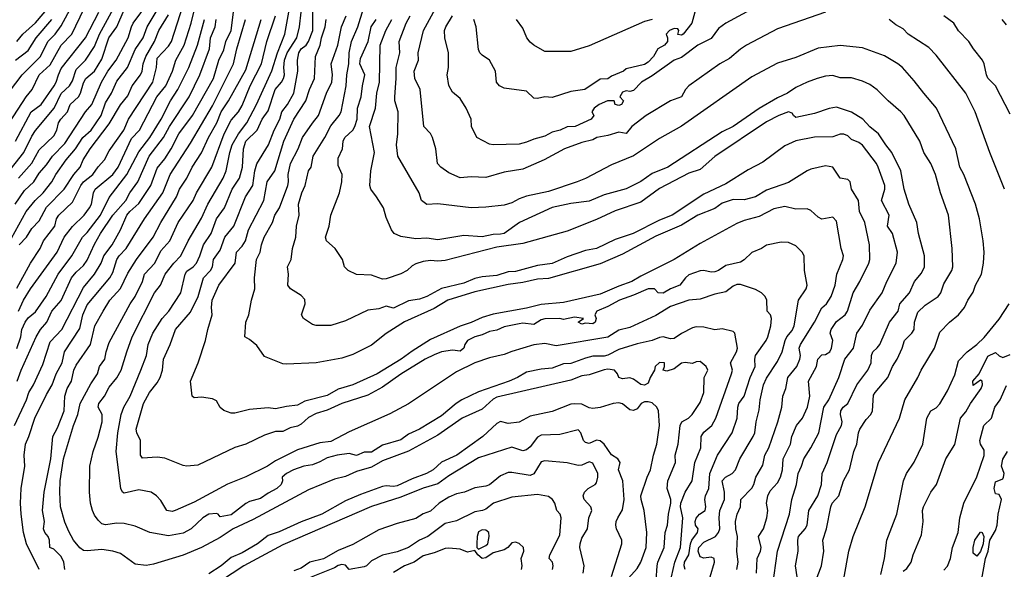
# Model space of a CAD drawing. Header units: metres. Extents: x -46681 to -43747, y -240911 to -237677.
# Tile 302 of 656: x -44973 to -44839, y -239490 to -239416. Entities that reach past the tile are written whole.
import ezdxf

# ---------------------------------------------------------------- set-up
doc = ezdxf.new("R2010")
doc.units = ezdxf.units.M
doc.layers.add('CONTOUR_INDEX', color=1, linetype='Continuous')
doc.layers.add('CONTOUR_INTER', color=3, linetype='Continuous')

msp = doc.modelspace()

# ---------------------------------------------------------------- linework, layer by layer
at = {"layer": 'CONTOUR_INDEX'}
for points, elevation in [([(-44972.89, -239437.52), (-44971.1, -239435.47), (-44970.1, -239433.68), (-44968.1, -239431.78), (-44967.71, -239431.02), (-44967.47, -239430.02), (-44967.18, -239429.52), (-44966.26, -239428.52), (-44965.92, -239427.52), (-44964.75, -239426.52), (-44964.49, -239426.02), (-44964.1, -239424.61), (-44963.76, -239424.02), (-44962.62, -239423.02), (-44961.6, -239421.38), (-44960.65, -239418.52), (-44959.6, -239417.04), (-44958.6, -239414.72)], 80), ([(-44973.32, -239421.52), (-44971.6, -239420.24), (-44970.5, -239418.52), (-44968.36, -239416.02)], 75), ([(-44972.9, -239455.52), (-44972.2, -239454.02), (-44971.25, -239452.52), (-44967.64, -239447.52), (-44966.73, -239445.52), (-44965.6, -239444.07), (-44964.01, -239442.52), (-44963.28, -239441.52), (-44963, -239441.02), (-44962.72, -239439.52), (-44962.49, -239439.02), (-44960.13, -239437.02), (-44959.38, -239436.02), (-44957.6, -239432.15), (-44956.49, -239431.02), (-44954.15, -239426.52), (-44952.94, -239425.02), (-44952.04, -239423.02), (-44951.59, -239421.52), (-44950.46, -239419.52), (-44949.5, -239416.52), (-44949.14, -239415.02)], 85), ([(-44966.64, -239490.52), (-44966.74, -239489.52), (-44967.1, -239488.75), (-44968.1, -239487.78), (-44968.67, -239487.52), (-44968.69, -239486.52), (-44968.87, -239486.02), (-44969.31, -239485.52), (-44969.51, -239485.02), (-44969.37, -239484.02), (-44969.64, -239482.52), (-44969.43, -239480.02), (-44968.51, -239475.52), (-44968.26, -239472.52), (-44967.6, -239471.31), (-44966.73, -239469.02), (-44966.64, -239467.02), (-44966.29, -239466.02), (-44965.7, -239465.02), (-44965.41, -239463.52), (-44965.1, -239462.84), (-44963.14, -239460.02), (-44962.55, -239457.52), (-44961.44, -239455.52), (-44960.54, -239454.02), (-44959.1, -239452.44), (-44958.1, -239450.38), (-44956.92, -239448.52), (-44954.67, -239445.52), (-44953.61, -239443.52), (-44951.5, -239440.02), (-44951.1, -239439.02), (-44950.12, -239437.52), (-44949.39, -239436.02), (-44948.1, -239434.07), (-44947.18, -239432.02), (-44946.02, -239430.02), (-44945.44, -239428.52), (-44944.46, -239427.02), (-44942.1, -239422.86), (-44940.02, -239416.02)], 90), ([(-44875.6, -239490.52), (-44875.45, -239489.52), (-44875.61, -239488.02), (-44875.5, -239486.02), (-44875.76, -239485.02), (-44875.79, -239484.02), (-44875.55, -239483.02), (-44875.12, -239482.02), (-44875.08, -239481.02), (-44873.6, -239479.51), (-44873.29, -239479.02), (-44873.04, -239478.02), (-44872.1, -239476.4), (-44871.8, -239475.02), (-44871.3, -239474.02), (-44870.04, -239470.52), (-44869.53, -239468.52), (-44869.4, -239467.02), (-44868.96, -239466.02), (-44868.71, -239464.52), (-44867.47, -239463.02), (-44867.07, -239462.02), (-44867, -239461.52), (-44867.15, -239460.52), (-44866.99, -239460.02), (-44865.09, -239457.02), (-44864.1, -239455.09), (-44863.48, -239454.52), (-44862.82, -239453.52), (-44862.31, -239452.02), (-44862.06, -239450.52), (-44861.24, -239448.52), (-44861.17, -239448.02), (-44861.47, -239447.02), (-44862.1, -239443.35), (-44862.6, -239442.81), (-44864.1, -239443.08), (-44864.6, -239442.81), (-44865.6, -239441.88), (-44866.1, -239441.66), (-44867.6, -239441.71), (-44869.1, -239441.33), (-44870.6, -239441.67), (-44872.6, -239442.7), (-44874.6, -239443.24), (-44875.6, -239443.67), (-44880.6, -239446.35), (-44884.1, -239448.55), (-44888.6, -239450.77), (-44889.84, -239451.52), (-44891.6, -239452.12), (-44894.1, -239453.21), (-44899.1, -239454.33), (-44902.1, -239454.6), (-44904.1, -239455.1), (-44908.6, -239455.92), (-44910.1, -239456.39), (-44911.6, -239457.06), (-44913.1, -239457.55), (-44917.1, -239459.36), (-44919.6, -239460.93), (-44921.05, -239462.02), (-44924.31, -239464.02), (-44927.62, -239465.52), (-44929.6, -239466.1), (-44931.1, -239466.93), (-44934.1, -239467.71), (-44935.1, -239468.26), (-44936.6, -239468.42), (-44938.1, -239468.74), (-44939.1, -239468.6), (-44941.6, -239468.83), (-44943.6, -239469.32), (-44944.1, -239469.32), (-44945.1, -239468.97), (-44945.6, -239468.57), (-44946.1, -239467.69), (-44946.6, -239467.39), (-44948.1, -239467.16), (-44949.1, -239467.26), (-44949.37, -239467.02), (-44949.62, -239465.02), (-44948.56, -239462.52), (-44947.55, -239459.52), (-44947.26, -239458.02), (-44946.67, -239456.02), (-44946.78, -239455.02), (-44946.65, -239454.02), (-44945.77, -239452.02), (-44943.57, -239449.02), (-44943.35, -239447.52), (-44942.6, -239446.7), (-44942.17, -239446.02), (-44941.74, -239444.52), (-44939.66, -239440.52), (-44939.2, -239438.02), (-44938.2, -239436.52), (-44936.96, -239432.52), (-44935.6, -239429.52), (-44933.98, -239427.02), (-44933.48, -239425.52), (-44932.8, -239424.02), (-44932.67, -239421.02), (-44932.04, -239419.52), (-44931.85, -239418.52), (-44931.35, -239417.02), (-44931.21, -239416.02)], 95), ([(-44861.81, -239495.52), (-44860.45, -239488.02), (-44859.84, -239486.02), (-44858.22, -239482.02), (-44856.44, -239476.02), (-44853.58, -239470.02), (-44852.84, -239467.52), (-44851.08, -239464.52), (-44850.65, -239463.52), (-44848.84, -239460.52), (-44848.1, -239458.37), (-44846.81, -239457.02), (-44845.58, -239456.02), (-44844.77, -239455.02), (-44844.31, -239454.02), (-44843.6, -239452.93), (-44843.29, -239452.02), (-44842.5, -239450.52), (-44842.21, -239449.02), (-44842.13, -239447.52), (-44842.26, -239446.02), (-44842.77, -239443.02), (-44843.31, -239441.02), (-44844.89, -239437.02), (-44845.42, -239436.02), (-44845.97, -239433.52), (-44848.57, -239428.02), (-44850.31, -239426.02), (-44851.6, -239424.32), (-44853.19, -239422.52), (-44853.82, -239422.02), (-44855.6, -239420.95), (-44858.6, -239419.85), (-44861.6, -239419.53), (-44864.6, -239419.89), (-44867.6, -239421.17), (-44870.1, -239421.94), (-44873.6, -239423.8), (-44883.1, -239430.48), (-44886.1, -239432.15), (-44889.6, -239434.49), (-44892.6, -239435.73), (-44896.1, -239437.57), (-44897.23, -239438.02), (-44901.1, -239439.34), (-44904.1, -239439.97), (-44905.1, -239440.32), (-44906.1, -239440.86), (-44907.1, -239441.15), (-44909.6, -239441.46), (-44911.6, -239441.52), (-44916.1, -239441.01), (-44917.6, -239441.09), (-44918.31, -239440.52), (-44918.64, -239439.52), (-44921.51, -239434.52), (-44921.71, -239433.02), (-44921.54, -239431.52), (-44921.49, -239428.52), (-44921.93, -239427.02), (-44921.94, -239426.52), (-44921.74, -239424.02), (-44921.75, -239422.52), (-44921.25, -239420.52), (-44921.33, -239419.02), (-44920.4, -239416.52), (-44919.83, -239415.52)], 100), ([(-44891.1, -239492.61), (-44889.1, -239490.38), (-44888.6, -239489.54), (-44887.89, -239487.52), (-44887.78, -239485.52), (-44888.15, -239482.52), (-44888.59, -239481.02), (-44888.6, -239480.52), (-44887.76, -239478.02), (-44887.29, -239477.02), (-44886.92, -239475.02), (-44886.46, -239473.52), (-44886.08, -239471.02), (-44886.24, -239469.02), (-44886.45, -239468.52), (-44887.1, -239467.96), (-44887.6, -239467.81), (-44888.1, -239467.8), (-44888.56, -239468.02), (-44889.1, -239468.73), (-44889.6, -239468.99), (-44890.1, -239468.9), (-44891.1, -239468.07), (-44891.6, -239467.96), (-44892.35, -239468.02), (-44894.1, -239468.56), (-44895.1, -239468.71), (-44895.6, -239468.63), (-44896.6, -239468.11), (-44897.6, -239468.08), (-44898.1, -239468.13), (-44900.6, -239469.11), (-44903.6, -239469.74), (-44905.1, -239470.58), (-44906.6, -239470.75), (-44907.6, -239470.49), (-44908.1, -239470.72), (-44909.99, -239472.52), (-44913.55, -239475.02), (-44915.6, -239475.96), (-44916.73, -239477.02), (-44917.66, -239477.52), (-44919.6, -239478.21), (-44921.6, -239479.16), (-44922.1, -239479.27), (-44923.1, -239479.19), (-44923.6, -239479.29), (-44926.6, -239480.34), (-44928.6, -239481.21), (-44931.8, -239483.02), (-44934.6, -239484.04), (-44937.6, -239485.4), (-44939.1, -239485.92), (-44940.51, -239487.02), (-44942.6, -239488.26), (-44944.1, -239488.89), (-44945.47, -239490.02), (-44947.1, -239491.12)], 90)]:
    msp.add_lwpolyline(points, dxfattribs=dict(at, elevation=elevation))
at = {"layer": 'CONTOUR_INTER'}
for points, elevation in [([(-44974.33, -239446.52), (-44971.84, -239442.02), (-44970.64, -239440.52), (-44969.54, -239439.52), (-44968.36, -239438.02), (-44967.82, -239437.02), (-44966.44, -239435.02), (-44965.16, -239433.52), (-44964.2, -239432.02), (-44963.04, -239431.02), (-44961.71, -239429.02), (-44961.1, -239427.31), (-44960.29, -239426.02), (-44959.6, -239424.38), (-44958.13, -239422.52), (-44957.1, -239420.11), (-44956.01, -239418.52), (-44955.48, -239417.02), (-44953.1, -239412.99)], 82), ([(-44882.6, -239490.51), (-44882.73, -239490.02), (-44882.7, -239489.52), (-44882.13, -239488.52), (-44881.89, -239487.02), (-44881.69, -239486.52), (-44880.93, -239485.52), (-44880.84, -239485.02), (-44881.2, -239484.52), (-44881.24, -239484.02), (-44881.1, -239483.56), (-44880.65, -239483.02), (-44879.92, -239482.52), (-44879.81, -239482.02), (-44879.96, -239481.02), (-44879.87, -239480.52), (-44879.41, -239479.52), (-44879.28, -239477.52), (-44878.24, -239475.02), (-44876.26, -239472.02), (-44875.58, -239470.02), (-44875.48, -239468.52), (-44875.32, -239468.02), (-44874.6, -239467.02), (-44873.81, -239464.52), (-44873.11, -239463.02), (-44873.19, -239462.02), (-44873.09, -239461.52), (-44871.64, -239459.52), (-44871.42, -239459.02), (-44871.03, -239457.52), (-44870.93, -239456.52), (-44871.06, -239456.02), (-44871.5, -239455.52), (-44871.56, -239454.02), (-44871.78, -239453.52), (-44872.25, -239453.02), (-44873.1, -239452.57), (-44875.1, -239451.93), (-44875.6, -239451.92), (-44876.1, -239452.12), (-44877.1, -239452.9), (-44878.6, -239453.21), (-44880.6, -239453.92), (-44882.1, -239454.04), (-44884.6, -239454.9), (-44886.6, -239456.1), (-44890.1, -239457.75), (-44891.6, -239458.09), (-44893.1, -239459.04), (-44900.1, -239460.21), (-44901.6, -239459.92), (-44903.1, -239460.08), (-44906.1, -239460.97), (-44907.1, -239461.39), (-44909.1, -239461.85), (-44911.1, -239462.52), (-44913.6, -239463.72), (-44920.1, -239468.07), (-44922.6, -239469.43), (-44928.1, -239471.87), (-44930.6, -239473.17), (-44932.1, -239473.37), (-44935.1, -239474.31), (-44938.1, -239475.79), (-44939.16, -239476.52), (-44942.1, -239477.95), (-44944.6, -239478.96), (-44949.1, -239481.39), (-44951.66, -239482.52), (-44952.1, -239482.64), (-44952.8, -239482.52), (-44953.6, -239481.17), (-44954.19, -239480.52), (-44954.94, -239480.02), (-44956.6, -239479.74), (-44958.6, -239480.16), (-44958.83, -239480.02), (-44959.03, -239479.52), (-44959.66, -239474.52), (-44959.46, -239472.02), (-44958.98, -239469.52), (-44958.65, -239468.52), (-44957.77, -239467.02), (-44956.35, -239463.52), (-44955.57, -239461.52), (-44955.32, -239460.02), (-44954.7, -239458.52), (-44953.46, -239456.52), (-44952.54, -239455.52), (-44950.91, -239453.02), (-44950.31, -239450.52), (-44950.1, -239450.13), (-44949.22, -239449.52), (-44948.8, -239449.02), (-44948.33, -239448.02), (-44947.86, -239446.52), (-44946.79, -239445.02), (-44946.08, -239443.02), (-44944.99, -239441.52), (-44943.94, -239439.02), (-44942.97, -239437.52), (-44942.57, -239436.02), (-44942.42, -239433.52), (-44942.11, -239432.52), (-44940.59, -239431.02), (-44939.89, -239429.52), (-44939.1, -239428.38), (-44938.14, -239425.52), (-44937.28, -239424.52), (-44937, -239424.02), (-44936.87, -239423.52), (-44936.97, -239422.52), (-44936.88, -239421.52), (-44936.51, -239420.52), (-44935.2, -239418.52), (-44934.84, -239417.02), (-44934.39, -239413.02)], 93), ([(-44863.6, -239415.04), (-44870.1, -239417.28), (-44874.29, -239419.52), (-44875.1, -239420.04), (-44876.6, -239421.29), (-44877.91, -239422.02), (-44882.11, -239425.02), (-44882.56, -239425.52), (-44883.1, -239426.5), (-44884.6, -239427.03), (-44887.87, -239429.02), (-44889.84, -239430.52), (-44890.6, -239431.47), (-44891.6, -239431.29), (-44893.1, -239431.75), (-44894.56, -239432.02), (-44895.1, -239432.31), (-44896.6, -239432.68), (-44898.96, -239433.52), (-44901.72, -239435.02), (-44904.6, -239436.29), (-44907.1, -239436.71), (-44909.6, -239437.42), (-44911.6, -239437.35), (-44913.1, -239437.49), (-44914.6, -239436.78), (-44915.7, -239436.02), (-44916.13, -239435.52), (-44916.37, -239433.52), (-44916.83, -239432.02), (-44917.1, -239431.46), (-44917.98, -239430.52), (-44918.52, -239425.52), (-44919.2, -239424.02), (-44919.32, -239423.02), (-44918.74, -239421.52), (-44918.75, -239420.52), (-44918.05, -239417.52), (-44915.33, -239412.52)], 101), ([(-44975.1, -239427.09), (-44972.39, -239423.52), (-44969.91, -239421.02), (-44968.91, -239419.02), (-44967.95, -239418.02), (-44967.1, -239416.87), (-44965.3, -239413.52)], 76), ([(-44974.54, -239437.02), (-44972.17, -239434.02), (-44971.1, -239431.82), (-44970.6, -239431.08), (-44968.08, -239428.02), (-44967.1, -239426.05), (-44965.97, -239425.02), (-44965.6, -239424.31), (-44965.1, -239422.79), (-44963.82, -239421.52), (-44962.6, -239419.7), (-44961.92, -239418.02), (-44959.78, -239414.02)], 79), ([(-44974.1, -239429.99), (-44971.86, -239426.52), (-44971.06, -239425.52), (-44970.08, -239423.52), (-44968.6, -239422.15), (-44967.1, -239419.52), (-44965.67, -239418.02), (-44964.01, -239414.52)], 77), ([(-44973.34, -239441.02), (-44972.1, -239439.19), (-44970.83, -239438.02), (-44970.1, -239436.84), (-44969.1, -239435.69), (-44968.3, -239434.52), (-44966.6, -239432.81), (-44963.84, -239428.52), (-44962.96, -239427.52), (-44961.65, -239424.52), (-44960.79, -239423.02), (-44959.66, -239421.52), (-44958.03, -239418.52), (-44957.61, -239417.02), (-44957.36, -239416.52), (-44955.14, -239413.52)], 81), ([(-44973.11, -239419.02), (-44972.31, -239418.02), (-44970.6, -239416.47), (-44968.52, -239414.02)], 74), ([(-44973.1, -239452.39), (-44971.27, -239449.02), (-44969.97, -239447.02), (-44969.51, -239446.02), (-44967.99, -239444.02), (-44967.73, -239443.02), (-44967.45, -239442.52), (-44965.6, -239440.76), (-44964.45, -239438.52), (-44964.08, -239438.02), (-44962.81, -239437.02), (-44962.1, -239435.98), (-44961.23, -239435.02), (-44960.6, -239433.8), (-44958.64, -239431.02), (-44957.98, -239429.52), (-44954.71, -239424.52), (-44954.21, -239422.52), (-44954.1, -239421.28), (-44952.6, -239419.64), (-44952.19, -239419.02), (-44950.6, -239414.1)], 84), ([(-44884.46, -239491.52), (-44884.01, -239489.52), (-44883.25, -239487.52), (-44882.91, -239483.52), (-44883.22, -239482.02), (-44883.2, -239481.52), (-44882.6, -239480.04), (-44881.65, -239478.52), (-44881.29, -239476.02), (-44880.5, -239474.02), (-44880.45, -239472.52), (-44880.1, -239471.9), (-44879.02, -239471.02), (-44878.44, -239470.02), (-44876.33, -239464.02), (-44876.22, -239463.52), (-44876.46, -239462.52), (-44875.64, -239461.02), (-44875.52, -239460.52), (-44875.88, -239458.52), (-44876.1, -239458.27), (-44877.6, -239457.91), (-44878.6, -239458.04), (-44880.1, -239457.71), (-44881.1, -239457.65), (-44881.6, -239457.79), (-44883.1, -239458.57), (-44884.1, -239459.24), (-44884.6, -239459.29), (-44885.6, -239459.01), (-44886.1, -239459.11), (-44887.1, -239459.52), (-44889.1, -239459.93), (-44891.6, -239460.7), (-44893.1, -239461.5), (-44893.6, -239461.62), (-44895.1, -239461.64), (-44896.1, -239461.88), (-44898.1, -239462.62), (-44899.1, -239462.68), (-44900.6, -239463.25), (-44902.1, -239463.39), (-44904.1, -239463.78), (-44905.31, -239464.52), (-44906.44, -239465.02), (-44910.6, -239466.45), (-44912.84, -239467.52), (-44913.62, -239468.02), (-44915.6, -239469.68), (-44918.6, -239471.52), (-44920.1, -239472.17), (-44921.1, -239472.93), (-44923.6, -239473.66), (-44925.1, -239474.63), (-44926.1, -239474.64), (-44927.1, -239475.05), (-44928.1, -239474.78), (-44929.75, -239475.02), (-44931.1, -239475.41), (-44932.1, -239475.95), (-44933.1, -239476.32), (-44934.27, -239476.52), (-44935.63, -239477.02), (-44936.62, -239477.52), (-44937.19, -239478.02), (-44937.14, -239478.52), (-44937.32, -239479.02), (-44937.89, -239479.52), (-44939.1, -239480.18), (-44940.1, -239480.9), (-44941.6, -239481.31), (-44942.1, -239481.58), (-44944.1, -239483.13), (-44945.6, -239483.36), (-44945.84, -239483.02), (-44946.1, -239482.91), (-44947.12, -239483.02), (-44947.93, -239483.52), (-44949.49, -239485.02), (-44950.6, -239485.59), (-44952.6, -239485.97), (-44955.1, -239485.52), (-44957.1, -239484.63), (-44958.6, -239484.26), (-44959.6, -239484.25), (-44961.1, -239484.46), (-44961.6, -239484.31), (-44962.1, -239483.81), (-44962.6, -239483.14), (-44962.88, -239482.52), (-44963.15, -239481.52), (-44963.26, -239480.02), (-44963.23, -239476.52), (-44962.8, -239474.52), (-44962.1, -239472.58), (-44961.57, -239470.52), (-44961.58, -239469.52), (-44962.1, -239468.52), (-44962.03, -239468.02), (-44961.25, -239467.02), (-44960.6, -239465.84), (-44959.6, -239464.57), (-44958.98, -239463.52), (-44958.24, -239461.02), (-44957.48, -239459.02), (-44954.49, -239453.02), (-44953.66, -239452.02), (-44953.01, -239450.52), (-44951.87, -239449.02), (-44950.91, -239448.02), (-44949.93, -239446.02), (-44948.1, -239442.94), (-44947.25, -239441.02), (-44945.2, -239437.52), (-44944.78, -239436.52), (-44944.29, -239434.02), (-44943.96, -239433.02), (-44943.1, -239431.53), (-44941.98, -239430.02), (-44940.66, -239427.52), (-44938.6, -239422.97), (-44937.82, -239420.52), (-44936.82, -239418.02), (-44936.19, -239414.52)], 92), ([(-44879.24, -239491.52), (-44878.63, -239489.52), (-44878.67, -239489.02), (-44879.1, -239488.83), (-44880.1, -239488.99), (-44880.6, -239488.78), (-44880.83, -239488.02), (-44880.75, -239487.52), (-44880.1, -239486.82), (-44878.48, -239486.02), (-44878.1, -239485.51), (-44877.91, -239485.02), (-44878.01, -239483.52), (-44877.92, -239482.52), (-44877.29, -239481.02), (-44877.29, -239480.02), (-44877.6, -239478.52), (-44877.15, -239478.02), (-44876.26, -239477.52), (-44875.81, -239477.02), (-44875.21, -239475.52), (-44873.38, -239472.52), (-44873.17, -239472.02), (-44872.99, -239470.52), (-44872.6, -239468.88), (-44872.46, -239467.52), (-44871.99, -239465.52), (-44871.6, -239464.61), (-44870.1, -239462.34), (-44869.48, -239461.02), (-44869.08, -239459.52), (-44868.84, -239459.02), (-44868.1, -239458.13), (-44867.83, -239457.52), (-44867.27, -239454.02), (-44866.24, -239452.52), (-44866.11, -239452.02), (-44866.45, -239450.02), (-44866.51, -239448.02), (-44866.78, -239447.52), (-44867.6, -239446.67), (-44868.6, -239446.22), (-44869.6, -239446.17), (-44871.6, -239446.57), (-44872.29, -239447.02), (-44873.6, -239447.56), (-44874.6, -239448.57), (-44875.1, -239448.9), (-44877.1, -239449.32), (-44878.1, -239450), (-44878.6, -239450.19), (-44879.1, -239450.23), (-44880.1, -239450), (-44880.6, -239450.06), (-44882.1, -239450.59), (-44882.58, -239451.02), (-44883.32, -239452.02), (-44884.6, -239452.48), (-44885.6, -239453.11), (-44886.25, -239453.02), (-44886.76, -239452.52), (-44887.6, -239452.49), (-44889.6, -239453.38), (-44891.52, -239454.02), (-44893.1, -239454.88), (-44894.58, -239455.52), (-44894.83, -239456.02), (-44894.67, -239456.52), (-44894.78, -239457.02), (-44895.1, -239457.23), (-44896.1, -239457.15), (-44896.6, -239457.28), (-44897.1, -239457.02), (-44896.37, -239456.52), (-44897.6, -239456.32), (-44899.1, -239456.64), (-44899.6, -239456.52), (-44901.6, -239456.55), (-44902.1, -239456.72), (-44903.1, -239457.35), (-44904.6, -239457.17), (-44905.1, -239457.24), (-44907.1, -239457.66), (-44908.1, -239458.1), (-44909.1, -239458.3), (-44910.1, -239458.74), (-44911.1, -239459), (-44912.1, -239459.52), (-44912.45, -239460.02), (-44912.59, -239460.52), (-44913.1, -239460.96), (-44914.1, -239460.8), (-44915.6, -239461.04), (-44916.6, -239461.42), (-44917.8, -239462.02), (-44921.1, -239464.07), (-44923.6, -239465.84), (-44925.6, -239466.9), (-44929.1, -239468.05), (-44931.1, -239468.94), (-44932.6, -239469.37), (-44933.6, -239469.92), (-44934.6, -239470.82), (-44935.1, -239471.1), (-44936.1, -239471.33), (-44937.1, -239471.84), (-44938.1, -239471.83), (-44939.6, -239472.3), (-44942.1, -239473.53), (-44943.6, -239474.01), (-44948.6, -239476.38), (-44950.11, -239476.52), (-44950.6, -239476.43), (-44953.1, -239475.43), (-44954.1, -239475.32), (-44956.1, -239475.44), (-44956.38, -239475.02), (-44956.37, -239473.02), (-44956.87, -239472.02), (-44956.96, -239471.52), (-44955.97, -239468.02), (-44955.17, -239466.52), (-44954.1, -239465.23), (-44953.73, -239464.52), (-44953.39, -239463.52), (-44953.24, -239462.02), (-44952.34, -239460.02), (-44951.63, -239458.02), (-44949.6, -239455.65), (-44948.58, -239453.52), (-44947.83, -239451.02), (-44946.91, -239450.02), (-44946.64, -239449.52), (-44946.48, -239448.52), (-44945.6, -239447.25), (-44944.95, -239445.52), (-44943.73, -239444.02), (-44942.16, -239440.02), (-44941.18, -239438.52), (-44940.9, -239436.52), (-44940.6, -239435.59), (-44939.05, -239433.02), (-44938.27, -239431.02), (-44937.52, -239429.52), (-44937.25, -239428.52), (-44936.45, -239427.52), (-44935.6, -239426.02), (-44935.08, -239423.02), (-44935.09, -239421.52), (-44934.93, -239420.52), (-44934.6, -239420.02), (-44933.95, -239419.52), (-44933.6, -239419.02), (-44933.04, -239417.52), (-44933.04, -239414.52)], 94), ([(-44871.01, -239494.52), (-44870.12, -239488.02), (-44868.47, -239483.02), (-44868.18, -239481.02), (-44867.53, -239479.02), (-44867.32, -239477.52), (-44866.85, -239476.52), (-44866.56, -239475.52), (-44865.6, -239474.03), (-44864.51, -239472.02), (-44863.81, -239468.52), (-44863.16, -239467.52), (-44861.78, -239464.52), (-44860.97, -239462.02), (-44859.81, -239460.52), (-44859.35, -239458.52), (-44858.6, -239457.44), (-44857.6, -239455.41), (-44855.94, -239453.02), (-44855.32, -239451.52), (-44854.02, -239449.02), (-44853.84, -239447.52), (-44854.51, -239445.02), (-44855.19, -239444.02), (-44854.99, -239442.52), (-44856.03, -239440.52), (-44855.57, -239439.02), (-44855.58, -239438.52), (-44856.45, -239436.02), (-44856.69, -239435.52), (-44858.6, -239433.03), (-44859.1, -239432.68), (-44860.1, -239432.27), (-44860.6, -239431.76), (-44861.1, -239431.56), (-44861.6, -239431.56), (-44862.6, -239431.92), (-44865.1, -239431.95), (-44867.6, -239432.45), (-44869.1, -239433.13), (-44872.1, -239435.34), (-44874.1, -239436.4), (-44877.1, -239438.27), (-44880.1, -239439.68), (-44884.37, -239442.52), (-44886.1, -239443.2), (-44889.63, -239445.02), (-44892.1, -239445.82), (-44894.6, -239447.02), (-44896.1, -239447.33), (-44898.6, -239448.17), (-44900.6, -239449.09), (-44902.6, -239449.36), (-44905.6, -239450.14), (-44906.6, -239450.21), (-44908.1, -239450.71), (-44910.1, -239450.87), (-44911.1, -239451.08), (-44912.6, -239451.75), (-44915.6, -239452.47), (-44917.6, -239453.56), (-44918.6, -239453.92), (-44920.1, -239454.14), (-44922.1, -239455.1), (-44923.1, -239454.86), (-44924.1, -239455.21), (-44925.6, -239455.38), (-44928.6, -239456.85), (-44930.6, -239457.45), (-44932.6, -239457.46), (-44933.1, -239457.32), (-44934.28, -239456.52), (-44934.55, -239456.02), (-44934.07, -239454.52), (-44934.1, -239453.94), (-44934.6, -239453.42), (-44936.05, -239452.52), (-44936.43, -239452.02), (-44936.35, -239450.52), (-44936.45, -239449.52), (-44935.95, -239448.52), (-44935.78, -239447.02), (-44935.33, -239445.52), (-44935.26, -239444.02), (-44934.88, -239442.52), (-44934.99, -239441.02), (-44934.53, -239439.52), (-44934.07, -239438.52), (-44933.61, -239436.52), (-44933.28, -239436.02), (-44932.98, -239434.52), (-44931.43, -239432.02), (-44930.6, -239430.41), (-44929.47, -239429.02), (-44929.21, -239428.52), (-44928.51, -239425.02), (-44928.44, -239423.52), (-44928.14, -239422.02), (-44928.11, -239420.52), (-44927.79, -239419.02), (-44926.94, -239417.02), (-44926.18, -239414.52)], 97), ([(-44872.6, -239414.09), (-44877.12, -239416.52), (-44878.1, -239417.23), (-44879.1, -239418.6), (-44880.9, -239419.52), (-44883.1, -239421.19), (-44884.1, -239421.53), (-44887.1, -239423.66), (-44888.54, -239424.52), (-44889.6, -239425.64), (-44890.1, -239425.78), (-44890.6, -239425.68), (-44891.1, -239425.86), (-44891.45, -239426.52), (-44890.95, -239427.02), (-44891.22, -239427.52), (-44891.6, -239427.65), (-44892.08, -239427.52), (-44892.22, -239427.02), (-44893.14, -239427.02), (-44894.25, -239427.52), (-44894.95, -239428.02), (-44895.27, -239428.52), (-44894.97, -239429.02), (-44895.35, -239429.52), (-44897.5, -239430.52), (-44898.6, -239430.54), (-44899.56, -239431.02), (-44900.6, -239431.29), (-44901.6, -239431.83), (-44903.1, -239432.21), (-44904.1, -239432.66), (-44905.1, -239432.93), (-44908.6, -239433.02), (-44909.1, -239432.91), (-44910.81, -239432.02), (-44911.55, -239430.52), (-44911.61, -239429.52), (-44912.25, -239428.02), (-44913.1, -239426.74), (-44914.1, -239425.85), (-44914.6, -239424.97), (-44914.84, -239423.52), (-44914.65, -239422.52), (-44914.65, -239420.52), (-44915.14, -239418.52), (-44915.21, -239417.52), (-44915.04, -239417.02), (-44914.12, -239415.52)], 102), ([(-44973.44, -239471.02), (-44971.83, -239467.52), (-44971.5, -239466.52), (-44970.88, -239465.52), (-44969.6, -239462.73), (-44968.6, -239459.67), (-44967.03, -239458.02), (-44964.1, -239452.3), (-44962.6, -239450.52), (-44961.71, -239449.02), (-44961.35, -239448.02), (-44960.19, -239446.52), (-44959.07, -239444.52), (-44958.22, -239442.52), (-44957.83, -239442.02), (-44956.6, -239440.95), (-44954.99, -239438.52), (-44954.1, -239436.14), (-44953.1, -239434.9), (-44952.2, -239433.52), (-44951.17, -239431.52), (-44949.31, -239429.02), (-44946.5, -239424.02), (-44945.76, -239421.52), (-44945.1, -239420.13), (-44944.82, -239419.02), (-44944.09, -239417.52), (-44943.8, -239415.02)], 88), ([(-44973.28, -239432.52), (-44971.18, -239428.52), (-44969.83, -239427.52), (-44968.08, -239425.02), (-44967.78, -239424.52), (-44967.5, -239423.52), (-44967.1, -239422.68), (-44963.83, -239418.52), (-44962.01, -239415.02)], 78), ([(-44973.1, -239460.6), (-44972.57, -239459.02), (-44972.44, -239458.02), (-44971.98, -239457.02), (-44971.6, -239456.43), (-44970.6, -239455.6), (-44969.14, -239453.52), (-44967.54, -239450.52), (-44965.68, -239448.02), (-44964.24, -239445.52), (-44963.6, -239444.86), (-44961.8, -239442.52), (-44960.6, -239440.13), (-44958.24, -239437.02), (-44956.6, -239433.93), (-44955.1, -239432.02), (-44953.58, -239429.52), (-44952.32, -239427.02), (-44951.33, -239425.52), (-44949.84, -239422.52), (-44948.64, -239419.52), (-44947.72, -239416.02)], 86), ([(-44973.07, -239465.02), (-44972.55, -239463.52), (-44970.52, -239459.02), (-44969.9, -239458.02), (-44969.05, -239457.02), (-44968.4, -239455.52), (-44967.1, -239454.06), (-44965.7, -239451.02), (-44965.1, -239450.26), (-44964.1, -239449.33), (-44963.6, -239448.62), (-44962.6, -239446.44), (-44961.8, -239445.02), (-44960.1, -239442.51), (-44958.36, -239440.52), (-44957.81, -239439.52), (-44956.74, -239438.02), (-44955.19, -239434.52), (-44953.24, -239432.02), (-44952.45, -239430.52), (-44949.77, -239426.52), (-44948.32, -239423.52), (-44947.01, -239420.02), (-44946.91, -239418.52), (-44946.24, -239417.02), (-44946.14, -239416.02)], 87), ([(-44972.82, -239446.52), (-44971.82, -239445.52), (-44971.1, -239444.33), (-44970.1, -239443.28), (-44969.1, -239441.42), (-44966.72, -239439.02), (-44965.4, -239437.02), (-44964.54, -239436.02), (-44964.12, -239435.02), (-44963.2, -239433.52), (-44960.6, -239430.16), (-44959.1, -239427.57), (-44958.1, -239426.38), (-44957.51, -239425.02), (-44956.39, -239423.52), (-44956.14, -239423.02), (-44955.99, -239422.02), (-44955.63, -239421.02), (-44954.48, -239419.02), (-44953.91, -239417.52), (-44952.6, -239415.4)], 83), ([(-44970.11, -239490.52), (-44971.79, -239487.02), (-44972.24, -239485.52), (-44972.54, -239483.02), (-44972.63, -239481.52), (-44972.54, -239479.52), (-44972.06, -239476.52), (-44972.14, -239475.02), (-44971.96, -239473.52), (-44971.49, -239472.52), (-44970.68, -239470.02), (-44969.1, -239466.79), (-44968.33, -239465.52), (-44967.78, -239464.02), (-44967, -239462.52), (-44966.68, -239461.02), (-44964.6, -239457.87), (-44964.18, -239456.02), (-44963.6, -239454.67), (-44960.51, -239451.02), (-44960.1, -239450.3), (-44959.57, -239448.52), (-44959.27, -239448.02), (-44958.32, -239447.02), (-44955.82, -239443.02), (-44953.36, -239439.52), (-44952.35, -239437.02), (-44949.6, -239432.76), (-44946.6, -239427.73), (-44943.78, -239422.02), (-44943.34, -239420.02), (-44942.14, -239416.02)], 89), ([(-44886.55, -239492.02), (-44886.42, -239490.02), (-44886.32, -239489.52), (-44885.47, -239487.52), (-44885.3, -239485.52), (-44885, -239484.52), (-44884.88, -239483.02), (-44884.56, -239481.52), (-44884.55, -239481.02), (-44885.05, -239479.52), (-44884.95, -239478.52), (-44883.94, -239476.02), (-44883.96, -239475.02), (-44883.54, -239473.52), (-44883.27, -239471.02), (-44883.04, -239470.52), (-44882.18, -239470.02), (-44881.68, -239469.52), (-44880.6, -239467.89), (-44880.09, -239466.52), (-44880.04, -239464.52), (-44879.55, -239463.52), (-44879.76, -239463.02), (-44880.6, -239462.34), (-44881.1, -239462.38), (-44881.6, -239462.62), (-44882.6, -239462.48), (-44883.1, -239462.57), (-44884.1, -239463.34), (-44885.1, -239463.65), (-44885.61, -239463.52), (-44885.43, -239463.02), (-44885.42, -239462.52), (-44886.1, -239462.47), (-44886.68, -239463.02), (-44886.75, -239463.52), (-44887.34, -239464.52), (-44887.6, -239465.27), (-44888.1, -239465.55), (-44888.6, -239465.46), (-44889.6, -239464.73), (-44890.1, -239464.57), (-44891.1, -239464.7), (-44891.58, -239464.52), (-44891.77, -239464.02), (-44892.2, -239463.52), (-44893.1, -239463.4), (-44893.6, -239463.47), (-44895.6, -239464.13), (-44896.6, -239464.29), (-44898.1, -239464.86), (-44908.1, -239467.17), (-44908.6, -239467.46), (-44910.1, -239468.79), (-44912.82, -239470.02), (-44916.1, -239472.31), (-44920.1, -239474.5), (-44923.6, -239475.78), (-44925.1, -239476.64), (-44927.1, -239477.25), (-44928.6, -239477.91), (-44930.1, -239478.3), (-44933.6, -239479.74), (-44941.1, -239483.75), (-44943.81, -239485.02), (-44945.6, -239486.19), (-44948.1, -239487.53), (-44950.6, -239488.58), (-44954.6, -239489.8), (-44955.6, -239489.95), (-44957.1, -239489.8), (-44959.1, -239488.33), (-44960.1, -239488.04), (-44961.6, -239487.82), (-44963.6, -239487.99), (-44964.1, -239487.93), (-44964.6, -239487.58), (-44965.45, -239486.52), (-44966.1, -239485.36), (-44966.6, -239484.11), (-44967.21, -239482.02), (-44967.32, -239480.02), (-44967.25, -239478.52), (-44966.78, -239475.52), (-44965.44, -239471.02), (-44964.88, -239469.52), (-44964.53, -239468.02), (-44963.1, -239465.36), (-44962.19, -239464.02), (-44961.94, -239463.02), (-44961.21, -239462.02), (-44961.04, -239461.02), (-44960.6, -239459.76), (-44957.77, -239454.52), (-44957.1, -239453.52), (-44956.11, -239451.52), (-44955.84, -239450.52), (-44954.43, -239449.02), (-44953.6, -239447.36), (-44952.4, -239446.02), (-44951.25, -239443.52), (-44949.23, -239440.52), (-44948.81, -239439.52), (-44946.7, -239436.02), (-44945.04, -239431.52), (-44944.1, -239429.65), (-44943.1, -239428.51), (-44942.6, -239427.66), (-44941.54, -239425.02), (-44939.99, -239422.02), (-44939.28, -239419.02), (-44938.08, -239415.52)], 91), ([(-44872.97, -239491.02), (-44872.85, -239489.02), (-44872.41, -239488.02), (-44872.33, -239487.52), (-44872.66, -239486.02), (-44872.02, -239485.02), (-44871.53, -239483.52), (-44871.43, -239482.52), (-44871.61, -239481.52), (-44871.4, -239480.52), (-44871.1, -239479.85), (-44870.1, -239478.78), (-44869.68, -239478.02), (-44869.42, -239477.02), (-44869.36, -239475.52), (-44868.36, -239473.52), (-44868.18, -239472.52), (-44867.53, -239471.02), (-44866.72, -239470.02), (-44866.06, -239468.52), (-44865.74, -239467.02), (-44865.9, -239465.02), (-44864.84, -239463.02), (-44864.63, -239462.02), (-44864.1, -239461.45), (-44863.6, -239461.38), (-44863.02, -239461.02), (-44862.79, -239460.52), (-44862.6, -239459.52), (-44862.97, -239458.52), (-44862.83, -239458.02), (-44862.1, -239456.94), (-44860.95, -239456.02), (-44860.62, -239455.52), (-44859.85, -239453.02), (-44858.95, -239451.52), (-44857.73, -239449.02), (-44857.62, -239448.52), (-44857.65, -239446.52), (-44858.26, -239443.52), (-44859, -239442.02), (-44859.12, -239440.52), (-44860.08, -239439.02), (-44860.27, -239438.02), (-44860.6, -239437.71), (-44861.64, -239437.52), (-44862.6, -239436.03), (-44863.6, -239435.86), (-44865.6, -239436.31), (-44866.1, -239436.5), (-44868.6, -239438.09), (-44871.6, -239439.12), (-44873.1, -239440.03), (-44874.6, -239440.43), (-44876.1, -239440.41), (-44877.6, -239440.9), (-44878.6, -239441.6), (-44880.9, -239442.52), (-44883.1, -239443.9), (-44886.6, -239445.37), (-44891.1, -239447.79), (-44894.1, -239449.12), (-44901.1, -239451.12), (-44902.6, -239451.21), (-44904.6, -239451.64), (-44906.6, -239451.9), (-44911.1, -239452.92), (-44914.74, -239454.02), (-44916.6, -239455.17), (-44920.6, -239456.98), (-44923.1, -239458.57), (-44925.1, -239460.14), (-44927.6, -239461.39), (-44929.1, -239461.87), (-44932.6, -239462.53), (-44936.6, -239462.72), (-44937.1, -239462.64), (-44939.6, -239461.65), (-44940.6, -239460.16), (-44941.6, -239459.35), (-44942.24, -239459.02), (-44942.1, -239457.02), (-44941.71, -239456.02), (-44941.33, -239454.02), (-44940.87, -239452.52), (-44940.94, -239451.02), (-44940.67, -239448.52), (-44940.16, -239447.52), (-44940, -239446.52), (-44939.64, -239445.52), (-44938.48, -239443.52), (-44938.17, -239442.52), (-44937.57, -239441.52), (-44936.44, -239438.52), (-44936.32, -239438.02), (-44936.36, -239437.02), (-44936.06, -239435.52), (-44935.03, -239433.52), (-44934.42, -239432.02), (-44933.1, -239430.05), (-44932.25, -239429.02), (-44931.18, -239426.02), (-44930.46, -239424.52), (-44930.38, -239423.52), (-44930.56, -239422.02), (-44929.66, -239419.52), (-44929.14, -239417.02), (-44928.53, -239415.52)], 96), ([(-44867.44, -239491.52), (-44867.69, -239490.02), (-44867.3, -239488.02), (-44867.34, -239486.52), (-44867.24, -239486.02), (-44866.37, -239485.02), (-44866.11, -239484.52), (-44865.85, -239482.52), (-44864.65, -239480.52), (-44864.14, -239479.02), (-44864.05, -239477.52), (-44863.39, -239476.02), (-44862.1, -239472.21), (-44861.43, -239471.02), (-44861.35, -239470.52), (-44861.57, -239469.52), (-44861.55, -239469.02), (-44861.22, -239468.52), (-44860.6, -239468.01), (-44859.37, -239465.52), (-44857.85, -239463.52), (-44857.43, -239462.52), (-44857.38, -239461.52), (-44857.21, -239461.02), (-44856.6, -239460.5), (-44856.25, -239460.02), (-44854.95, -239457.02), (-44853.78, -239455.52), (-44853.55, -239454.52), (-44852.24, -239453.02), (-44851.55, -239451.52), (-44850.6, -239450.36), (-44850.21, -239449.52), (-44850.18, -239448.02), (-44850.99, -239445.02), (-44851.25, -239443.52), (-44852.32, -239441.02), (-44852.97, -239439.02), (-44853.42, -239436.52), (-44854.61, -239434.02), (-44855.43, -239433.02), (-44856.41, -239431.52), (-44857.6, -239430.56), (-44858.54, -239429.52), (-44860.1, -239428.56), (-44862.1, -239427.88), (-44863.1, -239428.07), (-44865.1, -239428.76), (-44867.6, -239429.29), (-44867.95, -239429.02), (-44868.1, -239428.7), (-44868.6, -239428.51), (-44869.91, -239429.02), (-44871.6, -239429.9), (-44878.6, -239434.59), (-44880.6, -239436.32), (-44882.1, -239436.84), (-44886.1, -239438.93), (-44888.6, -239440.77), (-44892.1, -239441.93), (-44894.6, -239443.11), (-44898.6, -239444.69), (-44904.6, -239446.34), (-44908.1, -239446.85), (-44915.1, -239448.68), (-44916.1, -239448.77), (-44917.1, -239448.68), (-44918.1, -239448.82), (-44919.1, -239449.1), (-44919.6, -239449.39), (-44920.24, -239450.02), (-44921.1, -239450.48), (-44923.1, -239451.15), (-44923.6, -239451.21), (-44925.1, -239450.66), (-44927.1, -239450.56), (-44928.23, -239450.02), (-44928.75, -239449.52), (-44929.01, -239448.52), (-44930.01, -239447.02), (-44931.2, -239446.02), (-44931.34, -239445.52), (-44930.83, -239444.02), (-44930.59, -239442.52), (-44929.44, -239439.52), (-44929.11, -239438.02), (-44929.07, -239437.02), (-44929.6, -239435.81), (-44929.6, -239434.79), (-44929.02, -239433.52), (-44928.93, -239432.52), (-44928.71, -239432.02), (-44927.62, -239431.02), (-44927.33, -239430.52), (-44927.05, -239429.52), (-44927, -239428.02), (-44926.47, -239426.52), (-44926.33, -239425.02), (-44925.98, -239423.52), (-44926.67, -239422.02), (-44926.6, -239421.29), (-44925.55, -239419.02), (-44925.12, -239417.02), (-44924.46, -239416.02)], 98), ([(-44865.67, -239494.02), (-44864.15, -239490.02), (-44863.83, -239488.02), (-44863.98, -239486.52), (-44863.49, -239485.02), (-44862.88, -239482.02), (-44862.7, -239481.52), (-44861.78, -239480.52), (-44861.15, -239478.52), (-44860.35, -239477.02), (-44859.75, -239474.52), (-44859.34, -239473.52), (-44859.14, -239472.02), (-44858.95, -239471.52), (-44858.1, -239470.21), (-44857.46, -239469.52), (-44857.25, -239469.02), (-44857.1, -239466.91), (-44856.9, -239466.52), (-44855.17, -239464.52), (-44854.55, -239463.02), (-44853.88, -239462.02), (-44853.2, -239460.52), (-44852.91, -239459.52), (-44851.91, -239458.52), (-44851.61, -239458.02), (-44851.55, -239457.02), (-44851.1, -239455.68), (-44850.1, -239454.7), (-44848.35, -239453.52), (-44847.99, -239453.02), (-44847.6, -239451.81), (-44846.48, -239450.02), (-44846.35, -239449.52), (-44846.46, -239447.02), (-44846.96, -239442.52), (-44848.02, -239439.52), (-44848.72, -239437.02), (-44849.36, -239435.52), (-44850.29, -239434.02), (-44850.83, -239432.52), (-44852.96, -239429.02), (-44853.38, -239428.52), (-44855.1, -239427.04), (-44856.6, -239425.53), (-44857.6, -239424.84), (-44858.6, -239424.37), (-44860.1, -239423.94), (-44861.6, -239423.93), (-44862.6, -239423.63), (-44863.6, -239423.71), (-44864.75, -239424.02), (-44866.1, -239424.5), (-44867.6, -239425.24), (-44868.74, -239426.02), (-44870.1, -239426.62), (-44872.6, -239428.06), (-44876.09, -239430.52), (-44877.6, -239431.25), (-44884.96, -239436.02), (-44887.1, -239436.9), (-44888.6, -239437.96), (-44890.6, -239438.96), (-44893.6, -239439.79), (-44895.6, -239440.64), (-44898.1, -239440.95), (-44900.6, -239441.48), (-44905.06, -239443.52), (-44907.1, -239445.01), (-44907.6, -239445.11), (-44908.6, -239445.16), (-44910.1, -239445.46), (-44912.6, -239445.27), (-44916.1, -239445.85), (-44917.6, -239445.66), (-44919.1, -239445.74), (-44921.1, -239445.42), (-44922.02, -239445.02), (-44922.39, -239444.52), (-44923.1, -239442.82), (-44923.48, -239441.52), (-44924.39, -239440.02), (-44925.17, -239439.02), (-44925.32, -239438.52), (-44925.16, -239436.52), (-44924.68, -239434.02), (-44925.34, -239430.52), (-44924.54, -239428.02), (-44924.37, -239426.02), (-44923.99, -239424.52), (-44923.93, -239419.52), (-44923.17, -239417.52), (-44922.34, -239416.02)], 99), ([(-44881.3, -239415.02), (-44881.72, -239416.52), (-44882.86, -239418.02), (-44883.1, -239418.14), (-44883.6, -239418.04), (-44883.45, -239417.52), (-44883.6, -239417.3), (-44884.1, -239417.24), (-44884.71, -239417.52), (-44885.2, -239418.02), (-44885, -239418.52), (-44884.98, -239419.02), (-44885.43, -239419.52), (-44886.31, -239420.02), (-44886.91, -239421.02), (-44887.6, -239421.81), (-44888.1, -239422.11), (-44890.6, -239422.69), (-44890.97, -239423.02), (-44892.6, -239423.71), (-44893.1, -239424.06), (-44894.1, -239424.1), (-44896.22, -239425.52), (-44898.1, -239425.77), (-44900.6, -239426.61), (-44901.6, -239426.5), (-44902.6, -239426.74), (-44903.1, -239426.68), (-44904.1, -239425.74), (-44907.1, -239425.34), (-44907.76, -239425.02), (-44908.14, -239424.52), (-44908.31, -239423.02), (-44909.09, -239421.52), (-44910.1, -239420.84), (-44910.42, -239420.52), (-44910.6, -239420.11), (-44910.93, -239417.02), (-44911.21, -239416.02)], 103), ([(-44887.1, -239416.01), (-44888.1, -239416.29), (-44895.6, -239419.58), (-44898.1, -239420.38), (-44901.6, -239420.34), (-44903.1, -239419.51), (-44903.6, -239419.1), (-44904.07, -239418.52), (-44904.6, -239417.19), (-44905.44, -239416.02)], 104), ([(-44839.35, -239439.02), (-44841.36, -239434.02), (-44843.34, -239428.52), (-44844.6, -239426), (-44848.6, -239420.84), (-44849.6, -239419.82), (-44852.41, -239418.02), (-44853.1, -239417.28), (-44854.1, -239416.75), (-44854.98, -239416.02)], 101), ([(-44838.6, -239428.85), (-44840.6, -239425.02), (-44841.6, -239423.98), (-44841.82, -239423.52), (-44842.11, -239422.02), (-44842.36, -239421.52), (-44843.58, -239420.02), (-44844.18, -239419.02), (-44845.6, -239417.57), (-44846.24, -239416.52), (-44847.58, -239415.52)], 102), ([(-44839.1, -239416.74), (-44839.67, -239416.02)], 103), ([(-44856.1, -239491.17), (-44855.61, -239489.02), (-44855.31, -239486.52), (-44853.95, -239483.02), (-44853.05, -239478.52), (-44852.63, -239477.52), (-44851.6, -239475.97), (-44850.43, -239473.52), (-44849.88, -239470.02), (-44849.34, -239469.02), (-44848.6, -239468.6), (-44848.1, -239468.08), (-44847.1, -239466.32), (-44846.1, -239464.13), (-44845.6, -239462.25), (-44844.4, -239461.02), (-44843.1, -239460.04), (-44842.1, -239459.07), (-44840.1, -239456.62), (-44838.75, -239454.52)], 101), ([(-44853.1, -239490.72), (-44852.6, -239490.39), (-44852, -239489.52), (-44851.71, -239488.52), (-44850.6, -239485.83), (-44850.39, -239484.02), (-44850.45, -239482.52), (-44850.34, -239482.02), (-44849.36, -239480.02), (-44848.59, -239479.02), (-44847.32, -239475.52), (-44846.1, -239473.6), (-44845.3, -239470.02), (-44844.6, -239469.17), (-44843.98, -239468.02), (-44842.52, -239466.02), (-44842.33, -239465.52), (-44842.41, -239465.02), (-44842.6, -239464.85), (-44843.6, -239465.58), (-44843.67, -239465.02), (-44842.81, -239464.02), (-44841.6, -239461.64), (-44840.6, -239461.12), (-44840.1, -239461.56), (-44839.6, -239461.81), (-44838.6, -239461.39)], 102), ([(-44847.6, -239490.58), (-44847.1, -239490.05), (-44846.67, -239489.02), (-44846.41, -239487.52), (-44845.64, -239485.52), (-44845.43, -239483.52), (-44844.86, -239481.52), (-44843.1, -239477.94), (-44842.1, -239475.08), (-44842.1, -239474.37), (-44842.61, -239473.52), (-44842.69, -239473.02), (-44842.18, -239471.02), (-44841.11, -239470.02), (-44840.67, -239468.52), (-44839.96, -239467.52), (-44839.1, -239465.58)], 103), ([(-44892.6, -239491.44), (-44891.17, -239487.02), (-44891.17, -239486.52), (-44891.89, -239485.02), (-44892, -239484.52), (-44891.96, -239484.02), (-44891.75, -239483.52), (-44891.1, -239482.42), (-44890.87, -239481.02), (-44891.07, -239478.52), (-44891.62, -239477.02), (-44891.41, -239476.02), (-44891.74, -239475.52), (-44892.6, -239474.98), (-44893.6, -239473.54), (-44894.1, -239473.1), (-44894.6, -239473), (-44895.6, -239473.43), (-44896.1, -239473.33), (-44896.39, -239473.02), (-44896.72, -239472.02), (-44897.1, -239471.6), (-44899.6, -239472.24), (-44902.1, -239472.34), (-44902.6, -239472.58), (-44903.6, -239473.9), (-44904.1, -239474.3), (-44904.6, -239474.45), (-44906.1, -239473.95), (-44910.6, -239475.4), (-44914.6, -239477.81), (-44916.1, -239478.93), (-44918.1, -239479.48), (-44921.1, -239480.72), (-44925.1, -239481.96), (-44937.1, -239487.16), (-44942.36, -239490.02), (-44947.1, -239493.15)], 89), ([(-44842.67, -239493.02), (-44841.95, -239489.02), (-44841.58, -239488.02), (-44841.33, -239486.52), (-44840.6, -239485.25), (-44840.37, -239484.52), (-44840.21, -239483.02), (-44839.76, -239481.02), (-44840.1, -239480.37), (-44840.6, -239480.28), (-44840.76, -239479.52), (-44840.6, -239478.63), (-44839.6, -239478.22), (-44839.5, -239478.02), (-44839.4, -239477.52), (-44839.79, -239476.52), (-44839.6, -239475.55), (-44838.97, -239474.52)], 104), ([(-44896.42, -239491.02), (-44896.29, -239490.02), (-44896.86, -239487.52), (-44896.84, -239487.02), (-44896.6, -239486.29), (-44895.82, -239485.02), (-44895.66, -239483.52), (-44895.25, -239482.52), (-44895.39, -239482.02), (-44896.29, -239481.02), (-44896.44, -239480.52), (-44896.23, -239480.02), (-44895.74, -239479.52), (-44894.8, -239479.02), (-44894.6, -239478.79), (-44894.42, -239478.02), (-44894.45, -239477.52), (-44895.1, -239476.13), (-44895.6, -239475.92), (-44896.6, -239476.38), (-44897.1, -239476.41), (-44898.6, -239476.06), (-44901.6, -239475.8), (-44902.1, -239475.95), (-44903.1, -239477.55), (-44903.6, -239477.79), (-44906.1, -239477.37), (-44906.6, -239477.38), (-44907.6, -239477.82), (-44909.1, -239479.04), (-44909.6, -239479.23), (-44911.1, -239479.45), (-44912.5, -239480.02), (-44913.6, -239480.25), (-44914.6, -239480.71), (-44915.91, -239481.52), (-44917.1, -239482.6), (-44918.1, -239482.97), (-44919.1, -239483.59), (-44921.6, -239484.26), (-44924.1, -239485.16), (-44927.6, -239487.14), (-44929.6, -239487.93), (-44931.6, -239489.07), (-44933.45, -239489.52), (-44934.6, -239490.31), (-44935.6, -239490.69)], 88), ([(-44900.57, -239490.52), (-44900.47, -239490.02), (-44900.56, -239489.52), (-44901.01, -239489.02), (-44900.95, -239488.52), (-44899.6, -239485.88), (-44899.41, -239483.52), (-44899.55, -239483.02), (-44899.97, -239482.52), (-44900.25, -239481.52), (-44900.59, -239481.02), (-44901.1, -239480.64), (-44902.6, -239480.34), (-44906.1, -239480.71), (-44908.58, -239481.52), (-44909.6, -239482.33), (-44910.05, -239482.52), (-44911.1, -239482.69), (-44913.6, -239483.92), (-44915.1, -239484.29), (-44917.45, -239486.02), (-44918.6, -239486.54), (-44920.1, -239487.51), (-44921.6, -239488.1), (-44923.6, -239488.59), (-44925.1, -239489.35), (-44925.75, -239490.02), (-44926.1, -239490.17), (-44928.1, -239490.52), (-44928.6, -239489.92), (-44929.1, -239489.85), (-44929.6, -239489.96), (-44930.1, -239490.29), (-44934.37, -239492.02)], 87), ([(-44910.6, -239485.43), (-44910.78, -239486.02), (-44910.82, -239487.02), (-44910.81, -239487.52), (-44910.6, -239487.77), (-44909.6, -239487.28), (-44909.32, -239487.02), (-44909.17, -239486.02), (-44909.2, -239485.52), (-44909.6, -239485.19), (-44910.1, -239485.15), (-44910.6, -239485.43)], 86), ([(-44842.68, -239485.52), (-44842.6, -239485.41), (-44842.4, -239485.52), (-44842.17, -239486.02), (-44842.26, -239487.02), (-44842.6, -239488.09), (-44843.1, -239488.71), (-44843.6, -239488.3), (-44843.61, -239487.52), (-44843.37, -239486.52), (-44842.68, -239485.52)], 104), ([(-44904.77, -239490.52), (-44904.69, -239490.02), (-44904.8, -239489.02), (-44904.48, -239488.02), (-44904.51, -239487.52), (-44905.1, -239486.99), (-44905.6, -239486.82), (-44906.1, -239486.88), (-44906.61, -239487.52), (-44907.1, -239487.84), (-44908.6, -239488.25), (-44909.6, -239488.94), (-44910.1, -239489.03), (-44910.7, -239488.52), (-44911.1, -239487.92), (-44912.1, -239488.17), (-44913.1, -239487.75), (-44914.6, -239487.62), (-44915.1, -239487.65), (-44916.6, -239488.27), (-44918.1, -239488.65), (-44919.33, -239489.52), (-44920.6, -239490.01), (-44922.1, -239490.93)], 86)]:
    msp.add_lwpolyline(points, dxfattribs=dict(at, elevation=elevation))

doc.saveas('drawing.dxf')
